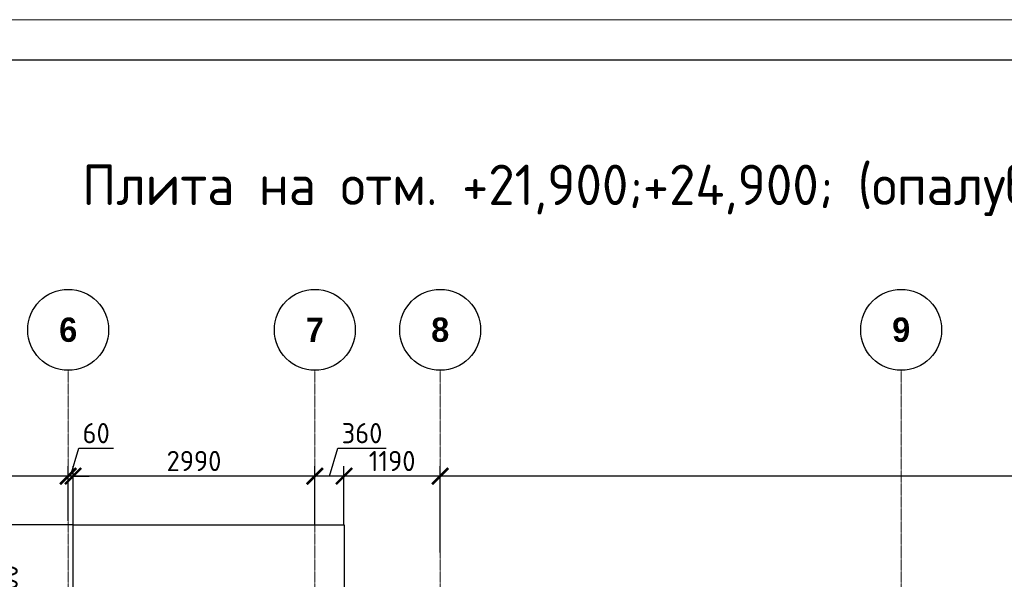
# Model space of a CAD drawing. Header units: millimetres. Extents: x -42044588 to 856694, y -806701 to 941911.
# Tile 788 of 1056: x -180170 to -167995, y -219836 to -212918. Entities that reach past the tile are written whole.
import ezdxf

# ---------------------------------------------------------------- set-up
doc = ezdxf.new("R2010")
doc.units = ezdxf.units.MM
doc.linetypes.add('______5', pattern=[1100, 800, -100, 100, -100])
doc.linetypes.add('осевая', pattern=[50.8, 31.75, -6.35, 6.35, -6.35])
for name, color, linetype, lineweight in [('907Сл Осевые', 1, 'Continuous', 0), ('Оси', 40, '______5', 18), ('Перекрытие ж_бетон', 1, 'Continuous', 30), ('РАЗМЕРЫ', 1, 'Continuous', 9), ('ТОНКИЕ', 7, 'Continuous', 9), ('Узлы', 7, 'Continuous', 0)]:
    doc.layers.add(name, color=color, linetype=linetype, lineweight=lineweight)
doc.layers.add('ТОЛСТЫЕ_ОСНОВНЫЕ', color=6, linetype='Continuous')
doc.styles.add('Century Gothic', font='GOTHIC.TTF')
doc.styles.add('GOST-2.304_Type-B', font='GOST_Common.ttf')
doc.dimstyles.new('СПДС', dxfattribs={"dimscale": 100, "dimtxt": 2.5, "dimasz": 2, "dimexe": 1.25, "dimexo": 0, "dimtad": 1, "dimdec": 0, "dimrnd": 5, "dimtxsty": 'GOST-2.304_Type-B', "dimblk": 'ARCHTICK', "dimcen": 2.5, "dimdle": 2, "dimclrd": 1, "dimclre": 1, "dimclrt": 1, "dimadec": 0, "dimazin": 2, "dimtfac": 0.75, "dimtdec": 0, "dimtmove": 1, "dimatfit": 3, "dimfxl": 0, "dimtolj": 1, "dimarcsym": 0})

# ---------------------------------------------------------------- blocks, each defined once
blk = doc.blocks.new('NSY101')
at = {"color": 0, "linetype": 'ByBlock', "lineweight": -2}
blk.add_circle((0, 0), 50, dxfattribs=at)
blk = doc.blocks.new('СЛОЖНЫЙ_ОБЪЕКТ_2')
at = {"layer": 'Оси', "color": 16, "linetype": 'Continuous', "lineweight": 25, "transparency": 33554687, "xscale": 9.999999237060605, "yscale": 9.999999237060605, "zscale": 9.999999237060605}
blk.add_blockref('NSY101', (21513, -989), dxfattribs=at)
at = {"layer": 'Оси', "color": 16, "linetype": 'Continuous', "lineweight": 25, "transparency": 33554687, "insert": (21513, -989), "char_height": 300, "width": 385, "attachment_point": 5, "style": 'Century Gothic'}
blk.add_mtext('\\A1;{\\fCentury Gothic|i0|b1;\\H300.000000;\\W1.000000;\\C16;6}\\P', dxfattribs=at)
blk = doc.blocks.new('СЛОЖНЫЙ_ОБЪЕКТ_3')
at = {"layer": 'Оси', "color": 16, "linetype": 'Continuous', "lineweight": 25, "transparency": 33554687, "xscale": 9.999999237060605, "yscale": 9.999999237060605, "zscale": 9.999999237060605}
blk.add_blockref('NSY101', (24563, -989), dxfattribs=at)
at = {"layer": 'Оси', "color": 16, "linetype": 'Continuous', "lineweight": 25, "transparency": 33554687, "insert": (24563, -989), "char_height": 300, "width": 385, "attachment_point": 5, "style": 'Century Gothic'}
blk.add_mtext('\\A1;{\\fCentury Gothic|i0|b1;\\H300.000000;\\W1.000000;\\C16;7}\\P', dxfattribs=at)
blk = doc.blocks.new('СЛОЖНЫЙ_ОБЪЕКТ_4')
at = {"layer": 'Оси', "color": 16, "linetype": 'Continuous', "lineweight": 25, "transparency": 33554687, "xscale": 9.999999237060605, "yscale": 9.999999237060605, "zscale": 9.999999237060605}
blk.add_blockref('NSY101', (26113, -989), dxfattribs=at)
at = {"layer": 'Оси', "color": 16, "linetype": 'Continuous', "lineweight": 25, "transparency": 33554687, "insert": (26113, -989), "char_height": 300, "width": 385, "attachment_point": 5, "style": 'Century Gothic'}
blk.add_mtext('\\A1;{\\fCentury Gothic|i0|b1;\\H300.000000;\\W1.000000;\\C16;8}\\P', dxfattribs=at)
blk = doc.blocks.new('СЛОЖНЫЙ_ОБЪЕКТ_16')
at = {"layer": 'Оси', "color": 16, "linetype": 'Continuous', "lineweight": 25, "transparency": 33554687, "xscale": 9.999999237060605, "yscale": 9.999999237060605, "zscale": 9.999999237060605}
blk.add_blockref('NSY101', (31813, -989), dxfattribs=at)
at = {"layer": 'Оси', "color": 16, "linetype": 'Continuous', "lineweight": 25, "transparency": 33554687, "insert": (31813, -989), "char_height": 300, "width": 385, "attachment_point": 5, "style": 'Century Gothic'}
blk.add_mtext('\\A1;{\\fCentury Gothic|i0|b1;\\H300.000000;\\W1.000000;\\C16;9}\\P', dxfattribs=at)
blk = doc.blocks.new('оси блок 2')
at = {"layer": 'Оси', "color": 16, "linetype": 'осевая', "lineweight": 0, "ltscale": 0.25, "transparency": 33554687}
for p, q in [((-68904.7, -322543), (-68904.7, -347914.1)), ((-65854.7, -322543), (-65854.7, -347914.1)), ((-64304.7, -322543), (-64304.7, -347914.1)), ((-58604.7, -322543), (-58604.7, -347914.1))]:
    blk.add_line(p, q, dxfattribs=at)
at = {"layer": 'Оси', "color": 16, "linetype": 'Continuous', "lineweight": 25, "transparency": 33554687}
for name in ['СЛОЖНЫЙ_ОБЪЕКТ_2', 'СЛОЖНЫЙ_ОБЪЕКТ_3', 'СЛОЖНЫЙ_ОБЪЕКТ_4', 'СЛОЖНЫЙ_ОБЪЕКТ_16']:
    blk.add_blockref(name, (-90418.2, -321053.5), dxfattribs=at)
blk = doc.blocks.new('ramka-bez-shtampa2')
at = {"layer": 'ТОЛСТЫЕ_ОСНОВНЫЕ', "color": 6}
blk.add_lwpolyline([(20, 5), (886, 5), (886, 415), (20, 415)], close=True, dxfattribs=at)
at = {"layer": 'ТОНКИЕ'}
blk.add_lwpolyline([(0, 0), (891, 0), (891, 420), (0, 420)], close=True, dxfattribs=at)
blk = doc.blocks.new('_ArchTick')
at = {"color": 0, "linetype": 'ByBlock', "const_width": 0.15}
blk.add_lwpolyline([(-0.5, -0.5), (0.5, 0.5)], dxfattribs=at)
blk = doc.blocks.new('*D760')
at = {"layer": 'DEFPOINTS', "color": 0, "transparency": 16777216}
for p in [(-176160, -218561), (-176160, -219167), (-174970, -219505)]:
    blk.add_point(p, dxfattribs=at)
at = {"layer": 'РАЗМЕРЫ', "color": 1, "lineweight": -2, "transparency": 16777216}
for p, q in [((-176160, -219167), (-176160, -218436)), ((-174970, -219505), (-174970, -218436)), ((-174770, -218561), (-176360, -218561))]:
    blk.add_line(p, q, dxfattribs=at)
at = {"layer": 'РАЗМЕРЫ', "color": 1, "lineweight": -2, "transparency": 16777216, "xscale": 200, "yscale": 200, "zscale": 200, "rotation": 180}
blk.add_blockref('_ArchTick', (-176160, -218561), dxfattribs=at)
at = {"layer": 'РАЗМЕРЫ', "color": 1, "lineweight": -2, "transparency": 16777216, "xscale": 200, "yscale": 200, "zscale": 200}
blk.add_blockref('_ArchTick', (-174970, -218561), dxfattribs=at)
at = {"layer": 'РАЗМЕРЫ', "color": 1, "lineweight": 0, "transparency": 16777216, "insert": (-175565, -218374), "char_height": 250, "attachment_point": 5, "style": 'GOST-2.304_Type-B'}
blk.add_mtext('\\A1;1190', dxfattribs=at)
blk = doc.blocks.new('*D761')
at = {"layer": 'DEFPOINTS', "color": 0, "transparency": 16777216}
for p in [(-176520, -218561), (-176520, -219162), (-176160, -219167)]:
    blk.add_point(p, dxfattribs=at)
at = {"layer": 'РАЗМЕРЫ', "color": 1, "lineweight": -2, "transparency": 16777216}
for p, q in [((-176340, -218561), (-176237, -218217)), ((-176237, -218217), (-175637, -218217)), ((-176520, -219162), (-176520, -218436)), ((-176160, -219167), (-176160, -218436)), ((-175960, -218561), (-176720, -218561))]:
    blk.add_line(p, q, dxfattribs=at)
at = {"layer": 'РАЗМЕРЫ', "color": 1, "lineweight": -2, "transparency": 16777216, "xscale": 200, "yscale": 200, "zscale": 200, "rotation": 180}
blk.add_blockref('_ArchTick', (-176520, -218561), dxfattribs=at)
at = {"layer": 'РАЗМЕРЫ', "color": 1, "lineweight": -2, "transparency": 16777216, "xscale": 200, "yscale": 200, "zscale": 200}
blk.add_blockref('_ArchTick', (-176160, -218561), dxfattribs=at)
at = {"layer": 'РАЗМЕРЫ', "color": 1, "lineweight": 0, "transparency": 16777216, "insert": (-175937, -218030), "char_height": 250, "attachment_point": 5, "style": 'GOST-2.304_Type-B'}
blk.add_mtext('\\A1;360', dxfattribs=at)
blk = doc.blocks.new('*D762')
at = {"layer": 'DEFPOINTS', "color": 0, "transparency": 16777216}
for p in [(-179510, -218561), (-179510, -219162), (-176520, -219162)]:
    blk.add_point(p, dxfattribs=at)
at = {"layer": 'РАЗМЕРЫ', "color": 1, "lineweight": -2, "transparency": 16777216}
for p, q in [((-179510, -219162), (-179510, -218436)), ((-176520, -219162), (-176520, -218436)), ((-176320, -218561), (-179710, -218561))]:
    blk.add_line(p, q, dxfattribs=at)
at = {"layer": 'РАЗМЕРЫ', "color": 1, "lineweight": -2, "transparency": 16777216, "xscale": 200, "yscale": 200, "zscale": 200, "rotation": 180}
blk.add_blockref('_ArchTick', (-179510, -218561), dxfattribs=at)
at = {"layer": 'РАЗМЕРЫ', "color": 1, "lineweight": -2, "transparency": 16777216, "xscale": 200, "yscale": 200, "zscale": 200}
blk.add_blockref('_ArchTick', (-176520, -218561), dxfattribs=at)
at = {"layer": 'РАЗМЕРЫ', "color": 1, "lineweight": 0, "transparency": 16777216, "insert": (-178015, -218374), "char_height": 250, "attachment_point": 5, "style": 'GOST-2.304_Type-B'}
blk.add_mtext('\\A1;2990', dxfattribs=at)
blk = doc.blocks.new('*D763')
at = {"layer": 'DEFPOINTS', "color": 0, "transparency": 16777216}
for p in [(-179570, -218561), (-179570, -219114), (-179510, -219162)]:
    blk.add_point(p, dxfattribs=at)
at = {"layer": 'РАЗМЕРЫ', "color": 1, "lineweight": -2, "transparency": 16777216}
for p, q in [((-179540, -218561), (-179437, -218217)), ((-179437, -218217), (-179012, -218217)), ((-179570, -219114), (-179570, -218436)), ((-179510, -219162), (-179510, -218436)), ((-179570, -218561), (-179770, -218561)), ((-179510, -218561), (-179570, -218561)), ((-179510, -218561), (-179570, -218561)), ((-179510, -218561), (-179310, -218561))]:
    blk.add_line(p, q, dxfattribs=at)
at = {"layer": 'РАЗМЕРЫ', "color": 1, "lineweight": -2, "transparency": 16777216, "xscale": 200, "yscale": 200, "zscale": 200}
blk.add_blockref('_ArchTick', (-179570, -218561), dxfattribs=at)
at = {"layer": 'РАЗМЕРЫ', "color": 1, "lineweight": -2, "transparency": 16777216, "xscale": 200, "yscale": 200, "zscale": 200, "rotation": 180}
blk.add_blockref('_ArchTick', (-179510, -218561), dxfattribs=at)
at = {"layer": 'РАЗМЕРЫ', "color": 1, "lineweight": 0, "transparency": 16777216, "insert": (-179224, -218030), "char_height": 250, "attachment_point": 5, "style": 'GOST-2.304_Type-B'}
blk.add_mtext('\\A1;60', dxfattribs=at)
blk = doc.blocks.new('*D764')
at = {"layer": 'DEFPOINTS', "color": 0, "transparency": 16777216}
for p in [(-196370, -218561), (-196370, -218938), (-179570, -219114)]:
    blk.add_point(p, dxfattribs=at)
at = {"layer": 'РАЗМЕРЫ', "color": 1, "lineweight": -2, "transparency": 16777216}
for p, q in [((-196370, -218938), (-196370, -218436)), ((-179570, -219114), (-179570, -218436)), ((-179370, -218561), (-196570, -218561))]:
    blk.add_line(p, q, dxfattribs=at)
at = {"layer": 'РАЗМЕРЫ', "color": 1, "lineweight": -2, "transparency": 16777216, "xscale": 200, "yscale": 200, "zscale": 200, "rotation": 180}
blk.add_blockref('_ArchTick', (-196370, -218561), dxfattribs=at)
at = {"layer": 'РАЗМЕРЫ', "color": 1, "lineweight": -2, "transparency": 16777216, "xscale": 200, "yscale": 200, "zscale": 200}
blk.add_blockref('_ArchTick', (-179570, -218561), dxfattribs=at)
at = {"layer": 'РАЗМЕРЫ', "color": 1, "lineweight": 0, "transparency": 16777216, "insert": (-187970, -218374), "char_height": 250, "attachment_point": 5, "style": 'GOST-2.304_Type-B'}
blk.add_mtext('\\A1;16800', dxfattribs=at)
blk = doc.blocks.new('*D772')
at = {"layer": 'DEFPOINTS', "color": 0, "transparency": 16777216}
for p in [(-174970, -218561), (-174970, -218971), (-149570, -219080)]:
    blk.add_point(p, dxfattribs=at)
at = {"layer": 'РАЗМЕРЫ', "color": 1, "lineweight": -2, "transparency": 16777216}
for p, q in [((-174970, -218971), (-174970, -218436)), ((-149570, -219080), (-149570, -218436)), ((-149370, -218561), (-175170, -218561))]:
    blk.add_line(p, q, dxfattribs=at)
at = {"layer": 'РАЗМЕРЫ', "color": 1, "lineweight": -2, "transparency": 16777216, "xscale": 200, "yscale": 200, "zscale": 200, "rotation": 180}
blk.add_blockref('_ArchTick', (-174970, -218561), dxfattribs=at)
at = {"layer": 'РАЗМЕРЫ', "color": 1, "lineweight": -2, "transparency": 16777216, "xscale": 200, "yscale": 200, "zscale": 200}
blk.add_blockref('_ArchTick', (-149570, -218561), dxfattribs=at)
at = {"layer": 'РАЗМЕРЫ', "color": 1, "lineweight": 0, "transparency": 16777216, "insert": (-162270, -218374), "char_height": 250, "attachment_point": 5, "style": 'GOST-2.304_Type-B'}
blk.add_mtext('\\A1;25400', dxfattribs=at)

msp = doc.modelspace()

# ---------------------------------------------------------------- linework, layer by layer
at = {"layer": 'Перекрытие ж_бетон'}
for p, q in [((-179509.689, -219161.694), (-176159.689, -219161.694)), ((-179509.689, -220761.693), (-179509.689, -219161.694)), ((-176159.689, -219161.694), (-176159.689, -220761.693))]:
    msp.add_line(p, q, dxfattribs=at)

# ---------------------------------------------------------------- block references
at = {"xscale": 100, "yscale": 100, "zscale": 100}
msp.add_blockref('ramka-bez-shtampa2', (-203650.914, -254918.406), dxfattribs=at)
at = {"layer": 'РАЗМЕРЫ'}
msp.add_blockref('оси блок 2', (-110664.971, 105289.629), dxfattribs=at)

# ---------------------------------------------------------------- texts
at = {"layer": 'Узлы', "color": 80, "linetype": 'Continuous', "lineweight": 0, "style": 'GOST-2.304_Type-B'}
msp.add_text('Плита на отм. +21,900;+24,900; (опалубка)', height=500, dxfattribs=at).set_placement((-179398.182, -215209.827))

# ---------------------------------------------------------------- dimensions: what is measured, and where the dimension line sits
at = {"layer": '907Сл Осевые', "lineweight": 0}
msp.add_linear_dim(base=(-180506.982, -220761.693), p1=(-179509.689, -219161.694), p2=(-179509.689, -220761.693), angle=90, dimstyle='СПДС', dxfattribs=at).render()
at = {"layer": 'РАЗМЕРЫ', "lineweight": 0}
for base, p1, p2, picture, middle in [((-179569.689, -218561.013), (-179509.689, -219161.694), (-179569.689, -219114.223), '*D763', (-179374.064, -218029.763)), ((-176519.689, -218561.013), (-176159.689, -219167.013), (-176519.689, -219161.694), '*D761', (-176174.064, -218029.763)), ((-196369.689, -218561.013), (-179569.689, -219114.223), (-196369.689, -218938.102), '*D764', (-187969.689, -218373.513)), ((-179509.689, -218561.013), (-176519.689, -219161.694), (-179509.689, -219161.694), '*D762', (-178014.689, -218373.513)), ((-176159.689, -218561.013), (-174969.689, -219505.007), (-176159.689, -219167.013), '*D760', (-175564.689, -218373.513)), ((-174969.689, -218561.013), (-149569.689, -219080.3), (-174969.689, -218970.51), '*D772', (-162269.689, -218373.513))]:
    dim = msp.add_linear_dim(base=base, p1=p1, p2=p2, dimstyle='СПДС', override={"dimrnd": 5}, dxfattribs=at)
    dim.commit()
    dim.dimension.update_dxf_attribs({"geometry": picture, "text_midpoint": middle})

doc.saveas('drawing.dxf')
